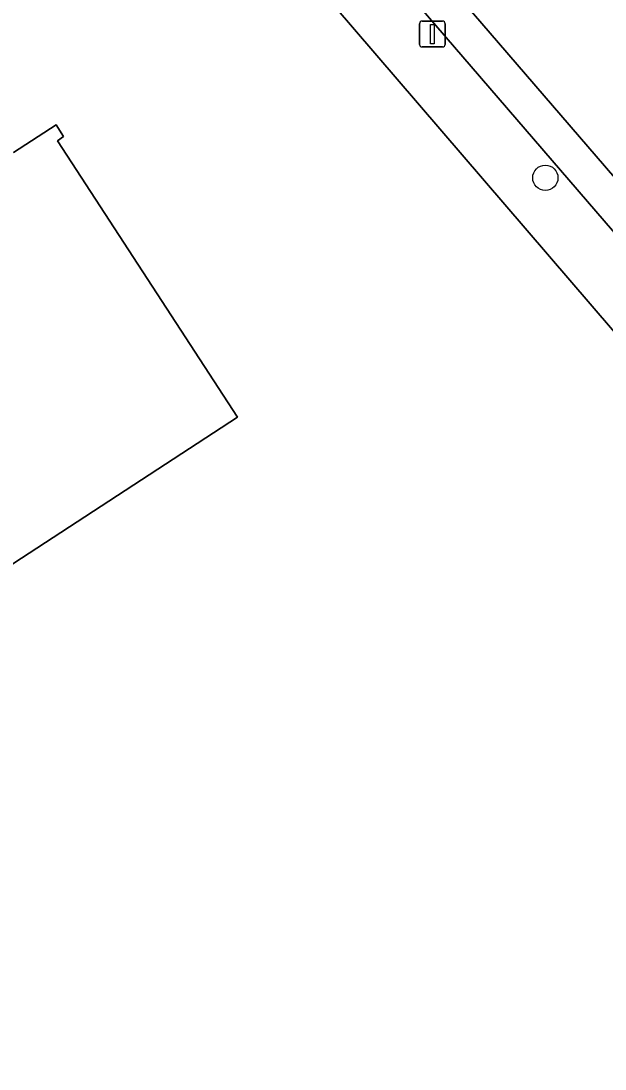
# Model space of a CAD drawing. Extents: x 157692 to 159674, y 381452 to 383291.
# Drawn here: x 157806.58 to 157829.18, y 382999.6 to 383040.14 of the extents above; entities that cross this region are included whole.
import ezdxf

# ---------------------------------------------------------------- set-up
doc = ezdxf.new("R2010")
doc.units = 0
for name, color, linetype in [('IMGEO_Boom', 7, 'Continuous'), ('IMGEO_Erf', 7, 'Continuous'), ('IMGEO_Lichtmast', 7, 'Continuous'), ('IMGEO_Pand', 7, 'Continuous'), ('IMGEO_Rijbaan_lokaal_gesloten', 7, 'Continuous'), ('IMGEO_Voetpad_open', 7, 'Continuous')]:
    doc.layers.add(name, color=color, linetype=linetype)

msp = doc.modelspace()

# ---------------------------------------------------------------- linework, layer by layer
at = {"layer": 'IMGEO_Boom'}
msp.add_circle((157826.867, 383034.073), 0.489, dxfattribs=at)
at = {"layer": 'IMGEO_Erf'}
for points in [[(157853.79, 383000), (157844.643, 383010.56), (157836.152, 383020.411), (157816.973, 383042.748), (157812.241, 383048.23), (157811.895, 383047.989), (157805.956, 383054.845), (157798.533, 383058.35), (157786.794, 383064.275), (157751.407, 383040.868), (157751.431, 383040.28), (157752.056, 383024.671), (157753.27, 382995.713), (157754.632, 382972.276), (157755.48, 382957.316), (157756.253, 382947.839), (157757.504, 382934.689), (157758.23, 382927.057)], [(157806.288, 383035.05), (157807.937, 383036.124), (157808.226, 383035.674), (157807.992, 383035.506), (157814.963, 383024.814), (157805.971, 383018.941)]]:
    msp.add_lwpolyline(points, dxfattribs=at)
at = {"layer": 'IMGEO_Lichtmast'}
for p, q in [((157822, 383039.234), (157822, 383040.034)), ((157822, 383040.034), (157822, 383039.234)), ((157822.1, 383040.134), (157822.89, 383040.134)), ((157822.89, 383040.134), (157822.1, 383040.134)), ((157822.99, 383040.034), (157822.99, 383039.234)), ((157822.99, 383039.234), (157822.99, 383040.034)), ((157822.89, 383039.134), (157822.1, 383039.134)), ((157822.1, 383039.134), (157822.89, 383039.134))]:
    msp.add_line(p, q, dxfattribs=at)
msp.add_lwpolyline([(157822.42, 383040.009), (157822.57, 383040.009), (157822.57, 383039.259), (157822.42, 383039.259), (157822.42, 383040.009)], dxfattribs=at)
for centre, start, end in [((157822.1, 383040.034), 90, 180), ((157822.1, 383040.034), 90, 180), ((157822.89, 383040.034), 0, 90), ((157822.89, 383040.034), 360, 90), ((157822.1, 383039.234), 180, 270), ((157822.1, 383039.234), 180, 270), ((157822.89, 383039.234), 270, 0), ((157822.89, 383039.234), 270, 0)]:
    msp.add_arc(centre, 0.1, start, end, dxfattribs=at)
at = {"layer": 'IMGEO_Pand'}
msp.add_lwpolyline([(157805.971, 383018.941), (157814.963, 383024.814), (157807.992, 383035.506), (157808.226, 383035.674), (157807.937, 383036.124), (157806.288, 383035.05)], dxfattribs=at)
at = {"layer": 'IMGEO_Rijbaan_lokaal_gesloten'}
for points in [[(157845.018, 383035.533), (157811.717, 383074.407), (157802.275, 383065.844), (157807.775, 383059.411), (157818.224, 383047.235), (157833.658, 383029.315), (157838.644, 383023.478), (157843.229, 383018.142), (157848.333, 383012.223), (157848.451, 383012.068), (157856.331, 383002.954), (157860.333, 382998.307), (157871.708, 382985.081), (157876.832, 382979.322), (157887.528, 382967.671), (157901.645, 382952.982), (157917.745, 382937.164), (157931.39, 382924.697)], [(157860.333, 382998.307), (157856.331, 383002.954), (157848.451, 383012.068), (157848.333, 383012.223), (157843.229, 383018.142), (157838.644, 383023.478), (157833.658, 383029.315), (157818.224, 383047.235), (157807.775, 383059.411), (157802.275, 383065.844)], [(157805.631, 383059.646), (157807.177, 383057.957), (157817.162, 383046.322), (157832.595, 383028.404), (157837.581, 383022.567), (157842.168, 383017.229), (157847.244, 383011.343), (157847.362, 383011.187), (157855.201, 383002.12), (157857.027, 383000), (157859.272, 382997.394)]]:
    msp.add_lwpolyline(points, dxfattribs=at)
at = {"layer": 'IMGEO_Voetpad_open'}
for points in [[(157859.272, 382997.394), (157857.027, 383000), (157855.201, 383002.12), (157854.414, 383001.44), (157846.575, 383010.507), (157847.362, 383011.187), (157847.244, 383011.343), (157842.168, 383017.229), (157841.379, 383016.551), (157836.792, 383021.889), (157837.581, 383022.567), (157832.595, 383028.404), (157817.162, 383046.322), (157807.177, 383057.957), (157805.631, 383059.646)], [(157803.776, 383059.081), (157805.737, 383056.923), (157805.176, 383056.412), (157805.817, 383055.67), (157812.241, 383048.23), (157816.973, 383042.748), (157836.152, 383020.411), (157844.643, 383010.56), (157853.79, 383000)]]:
    msp.add_lwpolyline(points, dxfattribs=at)

doc.saveas('drawing.dxf')
